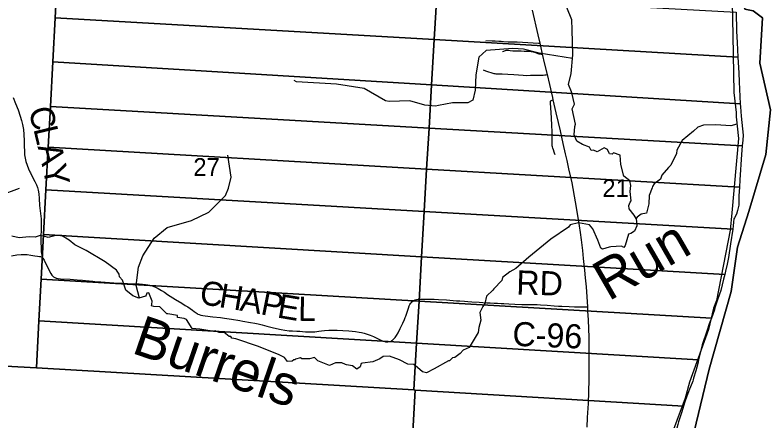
# Model space of a CAD drawing. Extents: x 396.2 to 468.4, y 232.6 to 279.1.
# Drawn here: x 422.748 to 424.52, y 272.044 to 273.001 of the extents above; entities that cross this region are included whole.
import ezdxf

# ---------------------------------------------------------------- set-up
doc = ezdxf.new("R2010")
doc.units = 0
for name, color, linetype in [('GM_X_County_Road', 7, 'Continuous'), ('GM_X_County_Road_Text', 7, 'Continuous'), ('GM_X_Major_River', 7, 'Continuous'), ('GM_X_Minor_River', 7, 'Continuous'), ('GM_X_Minor_River_Text', 7, 'Continuous'), ('GM_X_Section', 7, 'Continuous'), ('GM_X_Section_Text', 7, 'Continuous'), ('GM_X_State_Route', 7, 'Continuous'), ('GM_X_Township', 7, 'Continuous'), ('GM_X_Township_Road', 7, 'Continuous'), ('SH_Cut_Line', 7, 'Continuous')]:
    doc.layers.add(name, color=color, linetype=linetype)

msp = doc.modelspace()

# ---------------------------------------------------------------- linework, layer by layer
at = {"layer": 'GM_X_County_Road'}
for points in [[(422.7433, 272.806), (422.7489, 272.792), (422.7548, 272.777), (422.7602, 272.7623), (422.7631, 272.7524), (422.7655, 272.7426), (422.7676, 272.7311), (422.7688, 272.7191), (422.7693, 272.704), (422.7695, 272.6908), (422.7698, 272.6807), (422.7702, 272.6714), (422.7715, 272.6629), (422.7733, 272.6551), (422.7761, 272.6465), (422.7793, 272.6382), (422.7827, 272.6309), (422.784, 272.6284)], [(422.784, 272.6284), (422.7894, 272.6182), (422.7947, 272.6081), (422.7986, 272.6001), (422.801, 272.5939), (422.8026, 272.5876), (422.8037, 272.5793), (422.8044, 272.568), (422.8057, 272.5515), (422.8081, 272.533), (422.8092, 272.5204), (422.8096, 272.503), (422.8089, 272.47), (422.8091, 272.4472), (422.8094, 272.4422), (422.8099, 272.4387), (422.8108, 272.4348), (422.812, 272.4311)], [(422.812, 272.4311), (422.8137, 272.4279), (422.8166, 272.423), (422.824, 272.4082), (422.8321, 272.3913), (422.8345, 272.3877), (422.837, 272.385), (422.8389, 272.3835), (422.8416, 272.3818), (422.845, 272.3805), (422.8468, 272.3801), (422.8499, 272.3796), (422.8548, 272.3791), (422.8777, 272.3779), (422.8944, 272.3769), (422.9068, 272.3759), (422.9142, 272.3751), (422.9314, 272.3732), (422.9361, 272.3727), (422.9501, 272.3715), (422.9606, 272.3708), (422.981, 272.3695), (423.0002, 272.3683), (423.0132, 272.3679), (423.0354, 272.367), (423.0409, 272.3667), (423.0485, 272.3661), (423.0559, 272.3652), (423.0614, 272.3644), (423.0681, 272.363), (423.074, 272.3612), (423.0797, 272.3589), (423.0857, 272.3559), (423.0937, 272.3512), (423.1005, 272.3471), (423.108, 272.3423), (423.1265, 272.3305), (423.1419, 272.3214), (423.1496, 272.3164), (423.1553, 272.3125), (423.1611, 272.3087), (423.1665, 272.3053), (423.1708, 272.3021), (423.1752, 272.2991), (423.1781, 272.2968), (423.1796, 272.2959), (423.1824, 272.2946), (423.1865, 272.2932), (423.1908, 272.2922), (423.1969, 272.2913), (423.2149, 272.2895), (423.2328, 272.2877), (423.2426, 272.2864), (423.2586, 272.2839), (423.2787, 272.2805), (423.2854, 272.2793), (423.3038, 272.2763), (423.3136, 272.2745), (423.322, 272.2729), (423.3313, 272.2706), (423.3419, 272.2675), (423.3581, 272.2635), (423.376, 272.2597), (423.385, 272.2577), (423.3951, 272.2567), (423.4027, 272.2562), (423.413, 272.2557), (423.4199, 272.2554), (423.4267, 272.2549), (423.4335, 272.2543), (423.4415, 272.2537), (423.4489, 272.2536), (423.4556, 272.2541), (423.4653, 272.2553), (423.4709, 272.2562), (423.4783, 272.2571), (423.4882, 272.2578), (423.4987, 272.2581), (423.508, 272.258), (423.5216, 272.2573), (423.5359, 272.2563), (423.5516, 272.2545), (423.5599, 272.2533), (423.5654, 272.2522), (423.572, 272.2506), (423.5792, 272.2484), (423.5861, 272.2458), (423.5936, 272.2426), (423.6082, 272.2357), (423.6145, 272.233), (423.618, 272.2317), (423.6222, 272.2306), (423.6246, 272.2303), (423.6277, 272.2302), (423.6314, 272.2308), (423.6335, 272.2314), (423.6353, 272.2321), (423.637, 272.2332), (423.6385, 272.2341), (423.6396, 272.235), (423.6419, 272.2371), (423.6451, 272.2409), (423.6483, 272.2454), (423.652, 272.2519), (423.6572, 272.2618), (423.6602, 272.2679), (423.6633, 272.2747), (423.6669, 272.2832), (423.6688, 272.2877), (423.6699, 272.2906), (423.671, 272.2935), (423.6719, 272.2958), (423.6741, 272.3023), (423.6765, 272.3099), (423.6784, 272.3151), (423.68, 272.3183), (423.6813, 272.3205), (423.6827, 272.3225), (423.6844, 272.3243), (423.6867, 272.3263), (423.6893, 272.328), (423.6922, 272.3292), (423.6958, 272.3302), (423.6994, 272.3307), (423.7038, 272.331), (423.7112, 272.3308), (423.7273, 272.3307), (423.7373, 272.3306), (423.7477, 272.3302), (423.7663, 272.3292), (423.7898, 272.3274), (423.7979, 272.3267), (423.8084, 272.3259), (423.8164, 272.3253), (423.8257, 272.3247), (423.8431, 272.3237), (423.8518, 272.3232), (423.8611, 272.3226), (423.8691, 272.3222), (423.8784, 272.3216), (423.8865, 272.3212), (423.8952, 272.3208), (423.9014, 272.3205), (423.9132, 272.3199), (423.9274, 272.3191), (423.9442, 272.3184), (423.9528, 272.3181), (423.9738, 272.3182), (423.9806, 272.3182), (423.9881, 272.3179), (424.0036, 272.3169), (424.0203, 272.3152), (424.0308, 272.3144), (424.0388, 272.3141), (424.0561, 272.3133), (424.0685, 272.3128), (424.0834, 272.3127), (424.0932, 272.3126), (424.0997, 272.3126)]]:
    msp.add_lwpolyline(points, dxfattribs=at)
at = {"layer": 'GM_X_Major_River'}
msp.add_line((424.4504, 272.7608), (424.4556, 272.71), dxfattribs=at)
for points in [[(424.1178, 273.9174), (424.1339, 273.875), (424.1828, 273.7884), (424.2019, 273.7487), (424.2084, 273.7305), (424.2409, 273.6681), (424.2926, 273.5486), (424.3152, 273.4983), (424.3751, 273.3294), (424.3963, 273.2525), (424.4154, 273.1441), (424.4328, 273.0786), (424.4407, 273.0301), (424.4418, 272.9523), (424.4448, 272.8181), (424.45, 272.7707), (424.4504, 272.7608)], [(424.4556, 272.71), (424.44, 272.5342), (424.4357, 272.4932), (424.4033, 272.3276), (424.3962, 272.3101), (424.3844, 272.2596), (424.3401, 272.1357), (424.3297, 272.098), (424.2708, 271.9399), (424.242, 271.8794), (424.1886, 271.752), (424.1754, 271.7458), (424.1642, 271.734), (424.1227, 271.5797), (424.1025, 271.4548), (424.0822, 271.3727), (424.0781, 271.3594), (424.0681, 271.3282)]]:
    msp.add_lwpolyline(points, dxfattribs=at)
at = {"layer": 'GM_X_Minor_River'}
for points in [[(424.2139, 272.5209), (424.209, 272.5293), (424.1972, 272.5437), (424.1965, 272.5517), (424.1995, 272.5593), (424.2018, 272.5627), (424.1995, 272.5844), (424.2017, 272.5988), (424.1991, 272.6095), (424.1847, 272.6208), (424.1779, 272.6486), (424.1759, 272.6706), (424.1604, 272.6759), (424.157, 272.6725), (424.1514, 272.6732), (424.1502, 272.6751), (424.1464, 272.6838), (424.1381, 272.6876), (424.1219, 272.6784), (424.1136, 272.6822), (424.1075, 272.6815), (424.1037, 272.689), (424.0871, 272.6955), (424.0742, 272.7034), (424.0674, 272.7182), (424.0693, 272.7376), (424.0708, 272.7433), (424.0632, 272.7798), (424.0681, 272.7905), (424.0624, 272.817), (424.0613, 272.8197), (424.0541, 272.8368), (424.0608, 272.8627), (424.0646, 272.9071), (424.0626, 272.9661), (424.0622, 272.9896), (424.0505, 273.0181)], [(424.0639, 272.8985), (423.985, 272.9106), (423.9482, 272.9205), (423.9226, 272.922), (423.8597, 272.9168), (423.8426, 272.9014), (423.8356, 272.8595), (423.8338, 272.8239), (423.8285, 272.8001), (423.817, 272.7936), (423.7803, 272.794), (423.7476, 272.7871), (423.74, 272.7855), (423.7155, 272.7881), (423.6796, 272.7984), (423.6307, 272.7965), (423.6225, 272.7987), (423.5716, 272.8273), (423.5069, 272.8373), (423.4125, 272.843), (423.4066, 272.8462)], [(424.4515, 272.7434), (424.4378, 272.7396), (424.4019, 272.7422), (424.3728, 272.741), (424.3592, 272.736), (424.3494, 272.7269), (424.3226, 272.7048), (424.3097, 272.6823), (424.309, 272.6743), (424.2962, 272.6469), (424.2905, 272.6416), (424.2746, 272.6229), (424.2716, 272.6138), (424.2565, 272.6024), (424.2528, 272.5963), (424.2516, 272.5936), (424.2448, 272.575), (424.2441, 272.556), (424.2384, 272.5339), (424.226, 272.5316), (424.2165, 272.5243), (424.2139, 272.5209), (424.2158, 272.5034), (424.2101, 272.4909), (424.2015, 272.4855), (424.1962, 272.4844), (424.1882, 272.4578), (424.1849, 272.4528), (424.1792, 272.4555), (424.1539, 272.4539), (424.1505, 272.4535), (424.1346, 272.4485), (424.1304, 272.4512), (424.1232, 272.4698), (424.1115, 272.4967), (424.1035, 272.5058), (424.0778, 272.5111), (424.0582, 272.5061), (424.054, 272.5004), (424.0128, 272.4725), (423.9607, 272.4298), (423.9298, 272.4035), (423.9158, 272.3955), (423.8988, 272.3818), (423.8965, 272.3746), (423.878, 272.3551), (423.8754, 272.3521), (423.861, 272.3384), (423.8569, 272.3205), (423.852, 272.314), (423.8452, 272.2992), (423.8471, 272.2817), (423.8426, 272.2642), (423.8414, 272.2524), (423.8199, 272.217), (423.8056, 272.2109), (423.7988, 272.2025), (423.7859, 272.1938), (423.7803, 272.193), (423.7731, 272.1857), (423.7708, 272.1854), (423.7372, 272.1667), (423.7191, 272.1571), (423.71, 272.1597), (423.6979, 272.17), (423.6888, 272.1768), (423.6748, 272.1779), (423.6555, 272.1881), (423.6321, 272.1964), (423.6166, 272.1956), (423.6087, 272.1903), (423.5924, 272.1834), (423.5682, 272.1799), (423.5648, 272.1792), (423.5626, 272.1716), (423.5546, 272.1662), (423.544, 272.1738), (423.53, 272.176), (423.5278, 272.1768), (423.5191, 272.1806), (423.504, 272.1809), (423.4904, 272.1748), (423.4858, 272.1763), (423.4627, 272.1854), (423.4544, 272.1934), (423.4431, 272.1907), (423.4249, 272.1902), (423.4219, 272.1929), (423.4098, 272.1898), (423.4083, 272.1879), (423.406, 272.1883), (423.4019, 272.1849), (423.3909, 272.1837), (423.3837, 272.1932), (423.3716, 272.2), (423.3221, 272.2197), (423.2691, 272.2378), (423.2597, 272.2393), (423.2574, 272.2427), (423.2536, 272.2431), (423.2415, 272.2525)], [(423.0416, 272.3336), (423.0336, 272.3633), (423.0395, 272.4064), (423.0493, 272.4327), (423.076, 272.4751), (423.107, 272.5), (423.1641, 272.516), (423.2052, 272.5359), (423.2445, 272.5749), (423.2519, 272.5922), (423.2576, 272.6182), (423.2501, 272.6705)], [(422.5643, 272.475), (422.5982, 272.4995), (422.6053, 272.5122), (422.7112, 272.5756), (422.7582, 272.5928)], [(423.2415, 272.2525), (423.2298, 272.2525), (423.22, 272.2563), (423.2181, 272.2544), (423.189, 272.2596), (423.1837, 272.2604), (423.1663, 272.2619), (423.1523, 272.2827), (423.1474, 272.285), (423.1311, 272.2876), (423.1311, 272.2922), (423.1088, 272.2967), (423.1058, 272.2967), (423.0895, 272.313), (423.0755, 272.3137), (423.0702, 272.3152), (423.071, 272.3183), (423.0714, 272.3259), (423.0638, 272.346), (423.0589, 272.3452), (423.057, 272.3407), (423.0555, 272.338), (423.04, 272.333), (423.026, 272.3391), (423.0093, 272.352), (423.0018, 272.3759), (422.9942, 272.3835), (422.9938, 272.3899), (422.987, 272.3994), (422.9605, 272.4188), (422.9155, 272.446), (422.889, 272.4593), (422.8754, 272.4699), (422.8572, 272.4812), (422.8436, 272.4812), (422.8262, 272.4766), (422.8236, 272.4774), (422.8073, 272.4811), (422.7956, 272.4769), (422.7809, 272.4776), (422.7578, 272.4757), (422.7404, 272.4798)]]:
    msp.add_lwpolyline(points, dxfattribs=at)
at = {"layer": 'GM_X_Section'}
for points in [[(422.8528, 273.1802), (422.8483, 273.0976), (422.8427, 272.9941), (422.8371, 272.89), (422.8314, 272.7848), (422.8262, 272.6889), (422.8208, 272.5886), (422.8152, 272.4837), (422.8095, 272.3782), (422.8042, 272.2802), (422.7982, 272.1692), (422.6516, 272.1773), (422.6675, 272.4285), (422.6838, 272.6898), (422.6989, 272.9313), (422.7149, 273.188)], [(423.7432, 273.047), (423.7371, 272.9426), (422.8427, 272.9941), (422.8483, 273.0976)], [(424.4499, 273.007), (424.4512, 272.9625), (424.4521, 272.9356), (424.4538, 272.9013), (423.7371, 272.9426), (423.7432, 273.047)], [(422.8427, 272.9941), (423.7371, 272.9426), (423.7309, 272.8359), (422.8371, 272.89)], [(423.7371, 272.9426), (424.4538, 272.9013), (424.4561, 272.864), (424.4569, 272.8432), (424.4598, 272.7917), (423.7309, 272.8359)], [(423.7309, 272.8359), (423.725, 272.7343), (422.8314, 272.7848), (422.8371, 272.89)], [(424.4598, 272.7917), (424.4602, 272.7841), (424.4618, 272.7621), (424.4665, 272.7178), (424.4658, 272.7057), (424.4645, 272.6924), (423.725, 272.7343), (423.7309, 272.8359)], [(422.8314, 272.7848), (423.725, 272.7343), (423.7194, 272.6374), (422.8262, 272.6889)], [(423.725, 272.7343), (424.4645, 272.6924), (424.4628, 272.672), (424.4589, 272.6121), (424.4579, 272.5948), (423.7194, 272.6374)], [(423.7194, 272.6374), (423.7136, 272.5374), (422.8208, 272.5886), (422.8262, 272.6889)], [(424.4579, 272.5948), (424.4567, 272.5742), (424.456, 272.5643), (424.4561, 272.5526), (424.4535, 272.5397), (424.4505, 272.531), (424.4463, 272.5226), (424.4448, 272.52), (424.4441, 272.5124), (424.443, 272.5037), (424.4418, 272.4957), (423.7136, 272.5374), (423.7194, 272.6374)], [(422.8208, 272.5886), (423.7136, 272.5374), (423.7074, 272.431), (422.8152, 272.4837)], [(423.7136, 272.5374), (424.4418, 272.4957), (424.4367, 272.4612), (424.4319, 272.429), (424.4289, 272.4138), (424.4252, 272.3968), (424.423, 272.3887), (423.7074, 272.431)], [(423.7074, 272.431), (423.7014, 272.3265), (422.8095, 272.3782), (422.8152, 272.4837)], [(424.423, 272.3887), (424.4203, 272.3782), (424.4136, 272.3516), (424.4068, 272.3315), (424.3993, 272.3107), (424.3986, 272.3057), (424.3915, 272.2865), (423.7014, 272.3265), (423.7074, 272.431)], [(422.8095, 272.3782), (423.7014, 272.3265), (423.6956, 272.2276), (422.8042, 272.2802)], [(423.7014, 272.3265), (424.3915, 272.2865), (424.3866, 272.2731), (424.3813, 272.2576), (424.3701, 272.2234), (424.3641, 272.2003), (424.3608, 272.1883), (423.6956, 272.2276)], [(423.6956, 272.2276), (423.6892, 272.117), (422.7982, 272.1692), (422.8042, 272.2802)], [(424.3608, 272.1883), (424.3592, 272.1794), (424.3551, 272.162), (424.3495, 272.1449), (424.3484, 272.1407), (424.3476, 272.1373), (424.3386, 272.1146), (424.33, 272.0914), (424.3261, 272.0786), (423.6926, 272.1168), (423.6892, 272.117), (423.6956, 272.2276)], [(422.6516, 272.1773), (422.7982, 272.1692), (423.6892, 272.117), (423.6926, 272.1168), (423.6781, 271.864), (423.6567, 271.5072), (423.6324, 271.1204), (422.5921, 271.1859), (422.6061, 271.4281), (422.6216, 271.6781), (422.6367, 271.9315)], [(424.3261, 272.0786), (424.322, 272.0657), (424.3142, 272.0421), (424.312, 272.0353), (424.3079, 272.0175), (424.303, 272.0004), (424.297, 271.9837), (424.294, 271.9761), (424.2857, 271.9632), (424.2767, 271.945), (424.2665, 271.9226), (424.2647, 271.918), (424.2587, 271.8998), (424.2568, 271.8949), (424.2534, 271.8881), (424.2466, 271.8755), (424.2391, 271.8573), (424.2365, 271.8509), (424.2339, 271.8433), (424.2324, 271.8376), (423.6781, 271.864), (423.6926, 272.1168)]]:
    msp.add_lwpolyline(points, close=True, dxfattribs=at)
at = {"layer": 'GM_X_State_Route'}
msp.add_lwpolyline([(424.0981, 272.0293), (424.0994, 272.0519), (424.1013, 272.0851), (424.1031, 272.141), (424.1033, 272.1567), (424.1034, 272.1714), (424.1034, 272.1903), (424.1034, 272.2068), (424.1031, 272.2223), (424.1028, 272.2416), (424.1021, 272.2608), (424.1013, 272.282), (424.1002, 272.3027), (424.0997, 272.3126), (424.099, 272.3248), (424.0965, 272.3601), (424.0946, 272.381), (424.093, 272.399), (424.09, 272.4267), (424.0879, 272.4454), (424.0847, 272.4706), (424.0825, 272.4879), (424.0801, 272.5038), (424.0765, 272.5278), (424.0709, 272.5602), (424.0626, 272.6048), (424.0554, 272.6382), (424.0509, 272.6576), (424.0473, 272.6738), (424.0419, 272.6982), (424.0351, 272.7278), (424.0305, 272.7472), (424.0252, 272.7704), (424.0183, 272.8005), (424.017, 272.806), (424.0099, 272.8365), (424.0043, 272.8603), (423.9985, 272.8852), (423.9931, 272.9086), (423.9888, 272.927), (423.987, 272.9343), (423.9824, 272.9536), (423.9693, 273.0118)], dxfattribs=at)
at = {"layer": 'GM_X_Township'}
msp.add_lwpolyline([(424.0128, 274.1813), (424.2811, 273.6351), (424.3269, 273.543), (424.3427, 273.4763), (424.4021, 273.3656), (424.424, 273.283), (424.4418, 273.1492), (424.4705, 273.0146), (424.4898, 273.0105), (424.5121, 272.9938), (424.506, 272.8873), (424.5313, 272.7774), (424.5204, 272.672), (424.4803, 272.5378), (424.4531, 272.4537), (424.438, 272.349), (424.3866, 272.166), (424.3511, 272.0189)], dxfattribs=at)
at = {"layer": 'GM_X_Township_Road'}
for points in [[(423.8594, 272.9403), (423.8738, 272.9399), (423.8812, 272.9396), (423.89, 272.9393), (423.895, 272.939), (423.9005, 272.9384), (423.9119, 272.9378), (423.926, 272.9376), (423.9332, 272.9374), (423.9838, 272.9345), (423.987, 272.9343)], [(423.8988, 272.9144), (423.9015, 272.9156), (423.9034, 272.9164), (423.9056, 272.9171), (423.9075, 272.9175), (423.9094, 272.9177), (423.9123, 272.9176), (423.9169, 272.9171), (423.9229, 272.9164), (423.9291, 272.916), (423.9356, 272.9159), (423.9426, 272.916), (423.9494, 272.9158), (423.9603, 272.9153), (423.9664, 272.9146), (423.9709, 272.9138), (423.9742, 272.913), (423.9822, 272.9101), (423.9843, 272.9094), (423.9859, 272.9091), (423.9876, 272.9088), (423.9896, 272.9087), (423.9931, 272.9086)], [(423.8525, 272.8713), (423.8582, 272.8694), (423.8651, 272.867), (423.8713, 272.8649), (423.8755, 272.8635), (423.8777, 272.8629), (423.8801, 272.8625), (423.8826, 272.8623), (423.887, 272.8621), (423.8976, 272.8617), (423.9113, 272.8613), (423.9249, 272.8604), (423.9469, 272.8587), (423.9553, 272.8584), (423.9643, 272.8587), (423.9746, 272.8587), (423.9864, 272.8586), (423.9906, 272.8587), (423.9944, 272.8589), (423.9985, 272.8593), (424.0017, 272.8599), (424.0043, 272.8603)], [(424.0225, 272.6714), (424.0215, 272.6751), (424.0206, 272.6777), (424.0186, 272.6827), (424.0171, 272.6871), (424.0162, 272.6901), (424.0159, 272.692), (424.0156, 272.6941), (424.0155, 272.6962), (424.0154, 272.6988), (424.0155, 272.7072), (424.0154, 272.7258), (424.015, 272.7404), (424.0142, 272.7584), (424.0116, 272.794), (424.0115, 272.7956), (424.0116, 272.7966), (424.0118, 272.7975), (424.0122, 272.7983), (424.0133, 272.7989), (424.0143, 272.7993), (424.0157, 272.7997), (424.0183, 272.8005)], [(422.7398, 272.4334), (422.752, 272.4352), (422.7622, 272.4363), (422.7692, 272.4365), (422.7762, 272.4362), (422.7852, 272.435), (422.7948, 272.4331), (422.8005, 272.4321), (422.8053, 272.4314), (422.809, 272.4312), (422.812, 272.4311)]]:
    msp.add_lwpolyline(points, dxfattribs=at)
at = {"layer": 'SH_Cut_Line'}
msp.add_lwpolyline([(424.3511, 272.0189), (424.3866, 272.166), (424.438, 272.349), (424.4531, 272.4537), (424.4803, 272.5378), (424.5204, 272.672), (424.5313, 272.7774), (424.506, 272.8873), (424.5121, 272.9938), (424.4898, 273.0105), (424.4705, 273.0146), (424.4418, 273.1492), (424.424, 273.283), (424.4021, 273.3656), (424.3427, 273.4763), (424.3269, 273.543), (424.2811, 273.6351), (424.0128, 274.1813)], dxfattribs=at)

# ---------------------------------------------------------------- texts
at = {"layer": 'GM_X_County_Road_Text'}
for s, height, rotation, p in [('C', 0.0568, 284.8811, (422.7789, 272.7772)), ('L', 0.0568, 283.4116, (422.7908, 272.7324)), ('A', 0.0568, 283.2649, (422.8006, 272.6911)), ('Y', 0.0568, 282.2601, (422.812, 272.6427)), ('RD', 0.05682, 358.5179, (423.9306, 272.3421)), ('C', 0.0568, 350.6538, (423.1811, 272.3202)), ('H', 0.0568, 350.6329, (423.2272, 272.3126)), ('A', 0.0568, 349.9789, (423.2763, 272.3045)), ('P', 0.0568, 348.7259, (423.3253, 272.2958)), ('E', 0.0568, 350.394, (423.3646, 272.288)), ('L', 0.0568, 358.6426, (423.4154, 272.2801)), ('C-96', 0.05682, 357.6052, (423.9211, 272.2212))]:
    msp.add_text(s, height=height, rotation=rotation, dxfattribs=at).set_placement(p)
at = {"layer": 'GM_X_Minor_River_Text'}
for s, height, rotation, p in [('Run', 0.09469, 30.0057, (424.1488, 272.325)), ('Burrels', 0.0947, 340.9964, (423.0203, 272.2051))]:
    msp.add_text(s, height=height, rotation=rotation, dxfattribs=at).set_placement(p)
at = {"layer": 'GM_X_Section_Text'}
for s, p in [('27', (423.1688, 272.6215)), ('21', (424.1342, 272.5718))]:
    msp.add_text(s, height=0.04186, rotation=0, dxfattribs=at).set_placement(p)

doc.saveas('drawing.dxf')
